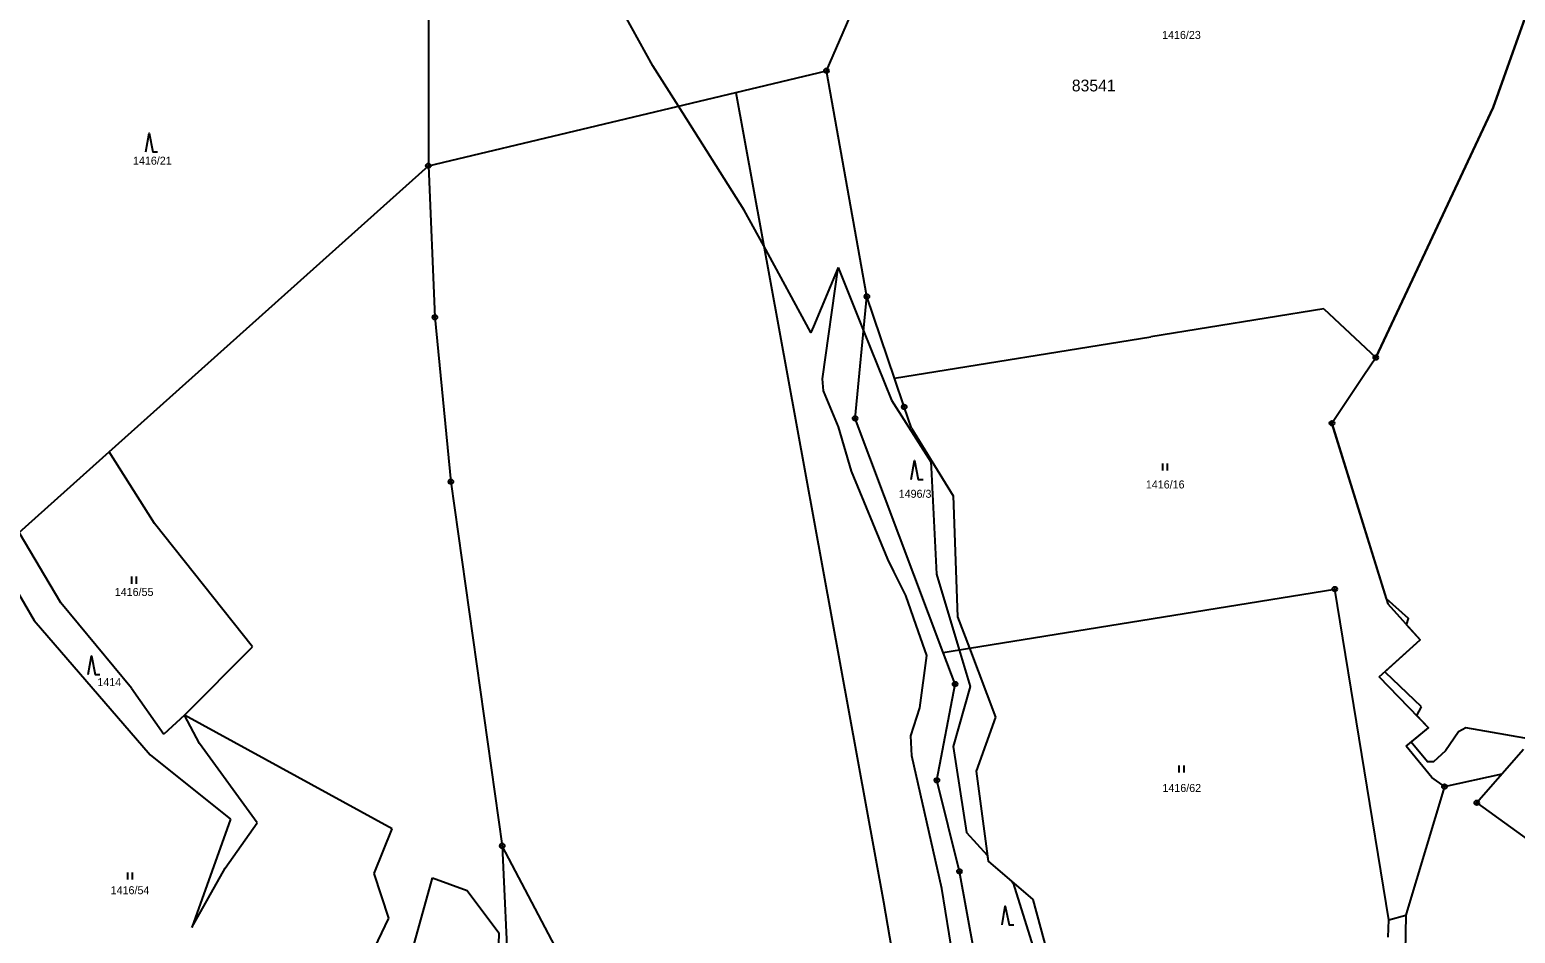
# Model space of a CAD drawing. Extents: x -439246 to -433691, y -1130252 to -1121148.
# Drawn here: x -437823.2 to -437507.7, y -1122846.8 to -1122654.9 of the extents above; entities that cross this region are included whole.
import ezdxf

# ---------------------------------------------------------------- set-up
doc = ezdxf.new("R2010")
doc.units = 0
for name, color, linetype in [('Vrstva 1', 7, 'Continuous'), ('Vrstva 18', 7, 'Continuous'), ('Vrstva 24', 7, 'Continuous'), ('Vrstva 25', 7, 'Continuous'), ('Vrstva 52', 7, 'Continuous'), ('Vrstva 53', 7, 'Continuous'), ('Vrstva 6', 7, 'Continuous')]:
    doc.layers.add(name, color=color, linetype=linetype)

msp = doc.modelspace()

# ---------------------------------------------------------------- linework, layer by layer
at = {"layer": 'Vrstva 1'}
for p, q in [((-437512.39, -1122671.43), (-437531.18, -1122711.42)), ((-437639.52, -1122728.95), (-437645.39, -1122711.58)), ((-437548.36, -1122714.2), (-437585.08, -1122720.14)), ((-437548.36, -1122714.2), (-437537.35, -1122724.55)), ((-437639.52, -1122728.95), (-437585.08, -1122720.14)), ((-437637.47, -1122735.03), (-437639.52, -1122728.95)), ((-437629.21, -1122787.18), (-437647.91, -1122737.46)), ((-437623.63, -1122786.28), (-437546.05, -1122773.73)), ((-437534.57, -1122843.98), (-437546.05, -1122773.73)), ((-437626.14, -1122779.63), (-437623.63, -1122786.28)), ((-437629.21, -1122787.18), (-437623.63, -1122786.28)), ((-437626.68, -1122793.9), (-437629.21, -1122787.18)), ((-437623.63, -1122786.28), (-437618.09, -1122800.91))]:
    msp.add_line(p, q, dxfattribs=at)
for points in [[(-437498.71, -1122632.9), (-437512.39, -1122671.43)], [(-437654, -1122663.65), (-437644.6, -1122641.94)], [(-437738.47, -1122652.22), (-437738.54, -1122683.8)], [(-437673.26, -1122668.24), (-437654, -1122663.65)], [(-437645.39, -1122711.58), (-437654, -1122663.65)], [(-437738.54, -1122683.8), (-437673.26, -1122668.24)], [(-437673.26, -1122668.24), (-437641.85, -1122840.15)], [(-437806.33, -1122744.56), (-437738.54, -1122683.8)], [(-437738.54, -1122683.8), (-437737.15, -1122716)], [(-437647.91, -1122737.46), (-437645.39, -1122711.58)], [(-437531.18, -1122711.42), (-437537.35, -1122724.55)], [(-437737.15, -1122716), (-437733.74, -1122750.91)], [(-437539.86, -1122728.32), (-437537.35, -1122724.55)], [(-437546.63, -1122738.49), (-437539.86, -1122728.32)], [(-437635.94, -1122739.55), (-437637.47, -1122735.03)], [(-437635.94, -1122739.55), (-437627.08, -1122753.95)], [(-437546.63, -1122738.49), (-437534.76, -1122776.84)], [(-437825.43, -1122761.68), (-437806.33, -1122744.56)], [(-437733.74, -1122750.91), (-437722.85, -1122828.25)], [(-437627.08, -1122753.95), (-437626.14, -1122779.63)], [(-437816.56, -1122776.66), (-437825.43, -1122761.68)], [(-437830.53, -1122766.26), (-437822.26, -1122780.38)], [(-437801.59, -1122794.75), (-437816.56, -1122776.66)], [(-437534.76, -1122776.84), (-437527.93, -1122784.49)], [(-437822.26, -1122780.38), (-437797.59, -1122808.92)], [(-437536.64, -1122792.38), (-437527.93, -1122784.49)], [(-437630.52, -1122814.31), (-437626.68, -1122793.9)], [(-437526.11, -1122803.2), (-437536.64, -1122792.38)], [(-437801.59, -1122794.75), (-437794.72, -1122804.51)], [(-437790.29, -1122800.5), (-437794.72, -1122804.51)], [(-437787.17, -1122806.5), (-437790.29, -1122800.5)], [(-437618.09, -1122800.91), (-437622.21, -1122812.37)], [(-437530.87, -1122807.09), (-437526.11, -1122803.2)], [(-437774.89, -1122823.39), (-437787.17, -1122806.5)], [(-437797.59, -1122808.92), (-437780.56, -1122822.57)], [(-437525.46, -1122813.71), (-437530.87, -1122807.09)], [(-437505.97, -1122807.76), (-437510.52, -1122812.97)], [(-437622.21, -1122812.37), (-437619.67, -1122831.53)], [(-437522.75, -1122815.67), (-437510.52, -1122812.97)], [(-437510.52, -1122812.97), (-437515.88, -1122819.1)], [(-437625.74, -1122833.68), (-437630.52, -1122814.31)], [(-437522.75, -1122815.67), (-437530.66, -1122841.96)], [(-437522.75, -1122815.67), (-437525.46, -1122813.71)], [(-437515.88, -1122819.1), (-437494.41, -1122834.63)], [(-437780.56, -1122822.57), (-437788.75, -1122845.57)], [(-437781.69, -1122832.99), (-437774.89, -1122823.39)], [(-437692.01, -1122886.84), (-437722.85, -1122828.25)], [(-437722.85, -1122828.25), (-437720.15, -1122886.29)], [(-437619.67, -1122831.53), (-437610.17, -1122839.64)], [(-437788.75, -1122845.57), (-437781.69, -1122832.99)], [(-437617.86, -1122876.73), (-437625.74, -1122833.68)], [(-437641.85, -1122840.15), (-437633.58, -1122888.48)], [(-437610.17, -1122839.64), (-437605.3, -1122857.7)], [(-437534.7, -1122847.65), (-437534.57, -1122843.98)], [(-437534.57, -1122843.98), (-437530.96, -1122842.96)], [(-437530.96, -1122842.96), (-437531.6, -1122877.85)], [(-437530.66, -1122841.96), (-437530.96, -1122842.96)]]:
    msp.add_lwpolyline(points, dxfattribs=at)
at = {"layer": 'Vrstva 24'}
for centre, radius in [((-437654, -1122663.65), 0.5), ((-437654, -1122663.65), 0.1), ((-437738.54, -1122683.8), 0.5), ((-437738.54, -1122683.8), 0.1), ((-437645.39, -1122711.58), 0.5), ((-437645.39, -1122711.58), 0.1), ((-437737.15, -1122716), 0.5), ((-437737.15, -1122716), 0.1), ((-437537.35, -1122724.55), 0.5), ((-437537.35, -1122724.55), 0.1), ((-437647.91, -1122737.46), 0.5), ((-437647.91, -1122737.46), 0.1), ((-437637.47, -1122735.03), 0.5), ((-437637.47, -1122735.03), 0.1), ((-437546.63, -1122738.49), 0.5), ((-437546.63, -1122738.49), 0.1), ((-437733.74, -1122750.91), 0.5), ((-437733.74, -1122750.91), 0.1), ((-437546.05, -1122773.73), 0.5), ((-437546.05, -1122773.73), 0.1), ((-437626.68, -1122793.9), 0.5), ((-437626.68, -1122793.9), 0.1), ((-437630.52, -1122814.31), 0.5), ((-437630.52, -1122814.31), 0.1), ((-437522.75, -1122815.67), 0.5), ((-437522.75, -1122815.67), 0.1), ((-437515.88, -1122819.1), 0.5), ((-437515.88, -1122819.1), 0.1), ((-437722.85, -1122828.25), 0.5), ((-437722.85, -1122828.25), 0.1), ((-437625.74, -1122833.68), 0.5), ((-437625.74, -1122833.68), 0.1)]:
    msp.add_circle(centre, radius, dxfattribs=at)
at = {"layer": 'Vrstva 25'}
for p, q in [((-437582.53, -1122748.52), (-437582.53, -1122747.02)), ((-437581.53, -1122748.52), (-437581.53, -1122747.02)), ((-437801.5, -1122772.57), (-437801.5, -1122771.07)), ((-437800.5, -1122772.57), (-437800.5, -1122771.07)), ((-437579.06, -1122812.69), (-437579.06, -1122811.19)), ((-437578.06, -1122812.69), (-437578.06, -1122811.19)), ((-437802.35, -1122835.42), (-437802.35, -1122833.92)), ((-437801.35, -1122835.42), (-437801.35, -1122833.92))]:
    msp.add_line(p, q, dxfattribs=at)
for points in [[(-437798.56, -1122680.88), (-437797.86, -1122676.88), (-437797.06, -1122680.88), (-437796.06, -1122680.88)], [(-437635.98, -1122750.43), (-437635.28, -1122746.43), (-437634.48, -1122750.43), (-437633.48, -1122750.43)], [(-437810.8, -1122791.88), (-437810.1, -1122787.88), (-437809.3, -1122791.88), (-437808.3, -1122791.88)], [(-437616.71, -1122845.04), (-437616.01, -1122841.04), (-437615.21, -1122845.04), (-437614.21, -1122845.04)]]:
    msp.add_lwpolyline(points, dxfattribs=at)
at = {"layer": 'Vrstva 52'}
for points in [[(-437667.3, -1122700.85), (-437671.44, -1122693.24), (-437685.41, -1122671.14), (-437690.83, -1122662.56), (-437699.78, -1122646.37), (-437706.17, -1122638.48), (-437708.52, -1122633.58), (-437711.29, -1122631.03), (-437717.04, -1122622.93), (-437721.62, -1122617.89), (-437722.82, -1122616.57), (-437723.43, -1122615.9), (-437731.75, -1122605.03), (-437736.99, -1122599.35), (-437741.05, -1122594.95)], [(-437527.61, -1122798.72), (-437535.28, -1122791.47), (-437535.42, -1122791.27), (-437527.93, -1122784.49), (-437530.78, -1122781.29), (-437530.39, -1122779.97), (-437535.09, -1122775.77), (-437546.63, -1122738.49), (-437539.86, -1122728.32), (-437537.35, -1122724.55), (-437531.18, -1122711.42), (-437512.39, -1122671.43), (-437500, -1122636.53)], [(-437651.5, -1122705.4), (-437656.74, -1122717.96), (-437657.28, -1122719.25), (-437667.3, -1122700.85)], [(-437600.7, -1122952.78), (-437601.98, -1122952.14), (-437602.52, -1122952.17), (-437605.6, -1122952.35), (-437606.88, -1122948.94), (-437610.71, -1122931.04), (-437612.84, -1122924.22), (-437619.22, -1122885.62), (-437620.73, -1122876.49), (-437627.12, -1122851.78), (-437629.46, -1122837.29), (-437635.86, -1122809.16), (-437636.07, -1122804.9), (-437634.15, -1122798.93), (-437632.66, -1122787.85), (-437634.42, -1122782.82), (-437637.14, -1122775.07), (-437639.69, -1122769.96), (-437640.97, -1122767.4), (-437648.64, -1122748.65), (-437651.41, -1122739.27), (-437654.61, -1122731.6), (-437654.82, -1122729.04), (-437651.5, -1122705.4)], [(-437651.5, -1122705.4), (-437646.1, -1122718.84), (-437640.17, -1122733.58), (-437631.82, -1122746.7), (-437631.76, -1122747.89), (-437630.63, -1122770.56), (-437625.81, -1122786.63), (-437623.47, -1122794.42), (-437627.05, -1122807.15), (-437624.26, -1122825.44), (-437619.84, -1122830.21), (-437619.67, -1122831.53), (-437614.69, -1122835.78), (-437614.32, -1122836.18), (-437608.75, -1122854.07)], [(-437500, -1122806.34), (-437518.24, -1122803.19), (-437519.73, -1122804.05), (-437522.5, -1122808.09), (-437525.06, -1122810.44), (-437526.33, -1122810.44), (-437529.8, -1122806.22), (-437526.11, -1122803.2), (-437528.64, -1122800.6), (-437527.61, -1122798.72)]]:
    msp.add_lwpolyline(points, dxfattribs=at)
at = {"layer": 'Vrstva 6'}
for points in [[(-437796.66, -1122759.78), (-437806.33, -1122744.56)], [(-437775.85, -1122785.96), (-437796.66, -1122759.78)], [(-437790.29, -1122800.5), (-437775.85, -1122785.96)], [(-437746.21, -1122824.67), (-437790.29, -1122800.5)], [(-437750.04, -1122834.11), (-437746.21, -1122824.67)], [(-437746.9, -1122843.64), (-437750.04, -1122834.11)], [(-437747.79, -1122871.53), (-437737.69, -1122835.03)], [(-437737.69, -1122835.03), (-437730.28, -1122837.77)], [(-437730.28, -1122837.77), (-437723.57, -1122846.76)], [(-437762.03, -1122875.19), (-437746.9, -1122843.64)], [(-437723.57, -1122846.76), (-437724.68, -1122885.9)]]:
    msp.add_lwpolyline(points, dxfattribs=at)

# ---------------------------------------------------------------- texts
at = {"layer": 'Vrstva 18'}
for s, p in [('1416/23', (-437582.71, -1122656.88)), ('1416/21', (-437801.26, -1122683.58)), ('1496/3', (-437638.65, -1122754.33)), ('1416/16', (-437586.16, -1122752.35)), ('1416/55', (-437805.13, -1122775.18)), ('1414', (-437808.83, -1122794.33)), ('1416/62', (-437582.64, -1122816.81)), ('1416/54', (-437806, -1122838.53))]:
    msp.add_text(s, height=1.7, dxfattribs=at).set_placement(p)
at = {"layer": 'Vrstva 53'}
msp.add_text('83541', height=2.5, dxfattribs=at).set_placement((-437601.88, -1122668.02))

doc.saveas('drawing.dxf')
